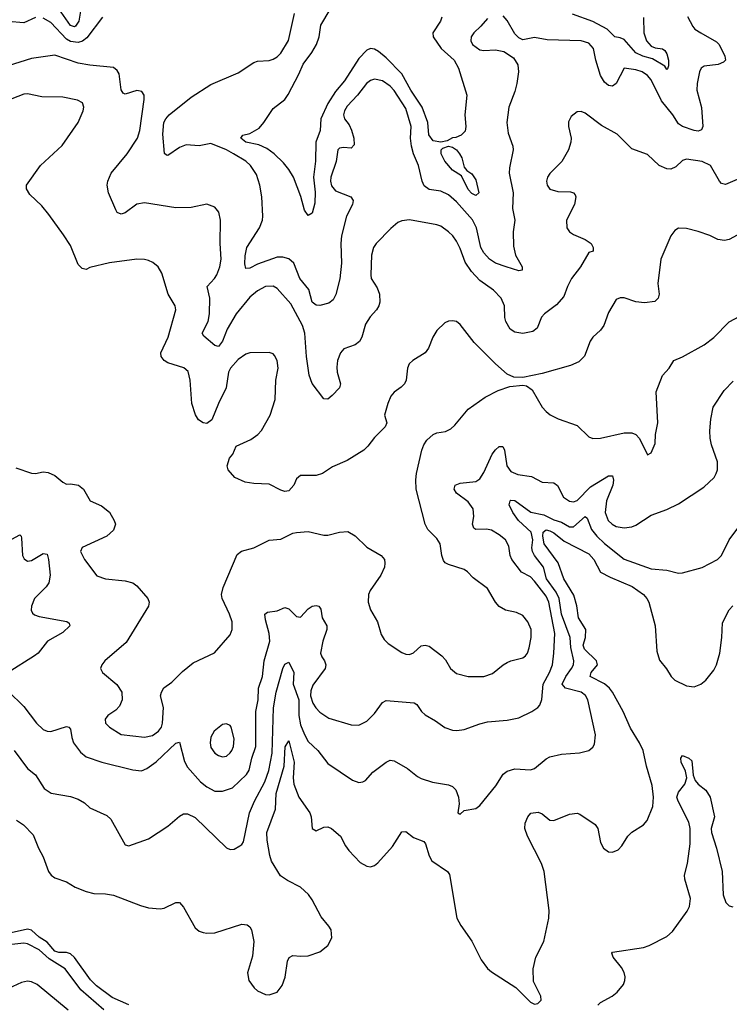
# Model space of a CAD drawing. Header units: inches. Extents: x 1694797 to 1849917, y 907313 to 1017959.
# Tile 777 of 834: x 1825389 to 1829030, y 983548 to 988598. Entities that reach past the tile are written whole.
import ezdxf

# ---------------------------------------------------------------- set-up
doc = ezdxf.new("R2010")
doc.units = ezdxf.units.IN
doc.header["$MEASUREMENT"] = 0
doc.layers.add('B8928', color=7, linetype='Continuous')

msp = doc.modelspace()

# ---------------------------------------------------------------- linework, layer by layer
at = {"layer": 'B8928', "color": 5}
for points, elevation in [([(1825710, 988693.3), (1825693.3, 988590), (1825675.3, 988564.7), (1825670, 988561.6), (1825650, 988568.4), (1825590, 988653.1)], 620), ([(1825470, 988608.2), (1825410, 988582.1), (1825330, 988587.7)], 640), ([(1825814.7, 988610), (1825734.6, 988505.4), (1825711.7, 988488.3), (1825690, 988481.5), (1825650, 988486.2), (1825630, 988497.3), (1825550, 988583.2), (1825510, 988606.4)], 640), ([(1827790, 988604), (1827756.1, 988563.9), (1827719, 988530), (1827705.3, 988510), (1827703.2, 988490), (1827713.1, 988470), (1827750, 988443.5), (1827770, 988440.2), (1827830, 988442.9), (1827873.8, 988433.8), (1827922.4, 988402.4), (1827945.7, 988365.7), (1827949.1, 988330), (1827940.8, 988270), (1827930.3, 988230), (1827898.9, 988150), (1827889.2, 988070), (1827895.6, 988015.6), (1827920.3, 987950), (1827921.7, 987930), (1827901.8, 987838.2), (1827900.5, 987810), (1827921.7, 987710), (1827918, 987630), (1827930.2, 987570), (1827921.6, 987510), (1827923.7, 987436.3), (1827933.7, 987390), (1827966.7, 987330), (1827966.8, 987313.2), (1827950.3, 987309.7), (1827884.5, 987330), (1827830, 987349.8), (1827799.8, 987370), (1827770, 987401.8), (1827755.4, 987430), (1827733.7, 987530), (1827712.1, 987572.1), (1827630, 987664), (1827590, 987699.9), (1827550, 987718.4), (1827490, 987726.3), (1827465.2, 987745.2), (1827454.6, 987770), (1827435.2, 987850), (1827409.9, 987910), (1827400.2, 987950), (1827393.8, 987990), (1827397.7, 988050), (1827370, 988143.1), (1827310, 988234.6), (1827290, 988257.1), (1827250, 988283.5), (1827210, 988292.7), (1827190, 988286.6), (1827168.1, 988270), (1827122.7, 988210), (1827070, 988153.5), (1827055.9, 988130), (1827050.2, 988110), (1827056, 988090), (1827079.1, 988059.1), (1827091.5, 988031.5), (1827103.5, 987990), (1827104.7, 987955.3), (1827090, 987938.7), (1827050, 987942), (1827030, 987938.5), (1827022.4, 987930), (1827013.7, 987870), (1826985.1, 987790), (1826983.3, 987770), (1826990, 987745.2), (1827010, 987720.2), (1827088.5, 987690), (1827100.9, 987670), (1827097.3, 987650), (1827067, 987590), (1827041.2, 987490), (1827037.6, 987450), (1827041.3, 987350), (1827031.9, 987268.1), (1827011.1, 987188.9), (1826998.2, 987161.8), (1826975.9, 987144.1), (1826930, 987132.8), (1826910, 987134.4), (1826889.3, 987149.3), (1826873.7, 987213.7), (1826826.2, 987270), (1826795.1, 987350), (1826770.6, 987370.6), (1826740, 987380), (1826710, 987379.1), (1826610, 987344.3), (1826570, 987323.1), (1826550, 987322), (1826545.2, 987345.2), (1826546.5, 987386.5), (1826554.7, 987430), (1826619.8, 987530), (1826634.8, 987570), (1826636.8, 987590), (1826632.3, 987690), (1826621.1, 987750), (1826604.2, 987804.2), (1826573.5, 987850), (1826550, 987872.8), (1826486.9, 987910), (1826450, 987929.8), (1826370, 987962.4), (1826310, 987950.8), (1826243.4, 987956.6), (1826210, 987942.3), (1826150, 987900.7), (1826142.4, 987902.4), (1826131.8, 987911.8), (1826123.4, 988010), (1826129.1, 988070), (1826138.9, 988090), (1826155.6, 988110), (1826270, 988199.7), (1826370, 988265.7), (1826510, 988325.2), (1826590, 988378.9), (1826610, 988385.2), (1826670, 988389.2), (1826690, 988395.3), (1826710, 988406.5), (1826730, 988425.7), (1826768.8, 988491.2), (1826798.7, 988630)], 640), ([(1827554.6, 988610), (1827549.2, 988590), (1827508.5, 988530), (1827511, 988510), (1827552, 988450), (1827617.7, 988390), (1827640.4, 988350), (1827682.8, 988210), (1827672.8, 988110), (1827678.3, 988050), (1827674.4, 988025.6), (1827655.1, 988004.9), (1827626.3, 987993.7), (1827610, 987992.4), (1827583, 987977), (1827550, 987969.2), (1827510, 987976.4), (1827487.9, 988007.9), (1827483.6, 988070), (1827453.9, 988150), (1827395.8, 988235.8), (1827350, 988320.9), (1827270, 988402.5), (1827230, 988434.3), (1827210, 988446.1), (1827190, 988449.2), (1827170, 988441.2), (1827130, 988398), (1827055.1, 988284.9), (1827009.7, 988230.3), (1826970, 988167.2), (1826934, 988090), (1826930.2, 988030), (1826909.6, 987970), (1826907.7, 987872.3), (1826896, 987790), (1826905.9, 987714.1), (1826903.5, 987656.5), (1826890, 987605.2), (1826870, 987593.2), (1826850, 987621.2), (1826831.6, 987691.6), (1826793.6, 987790), (1826770, 987829.7), (1826743.1, 987863.1), (1826695.6, 987910), (1826657.9, 987937.9), (1826616.4, 987956.4), (1826549.7, 987970), (1826523.5, 987990), (1826534.5, 988005.5), (1826570, 988013.4), (1826617.9, 988042.1), (1826641.8, 988070), (1826690, 988143.1), (1826750, 988189.1), (1826766.7, 988213.3), (1826821.5, 988318.5), (1826843.1, 988370), (1826888.9, 988430), (1826911.7, 988470), (1826925.7, 988510), (1826934, 988570), (1826981.6, 988650)], 620), ([(1828814.8, 988614.8), (1828842.2, 988562.2), (1828852.7, 988550), (1828883.8, 988530), (1828964.4, 988484.4), (1828977.3, 988470), (1829007.6, 988410), (1829010.3, 988390), (1829000, 988380), (1828972.2, 988367.8), (1828900.5, 988359.5), (1828885.7, 988350), (1828876.9, 988330), (1828865, 988270), (1828863.2, 988236.8), (1828888, 988148), (1828894, 988050), (1828887.5, 988032.5), (1828870, 988026), (1828850, 988029.8), (1828789.9, 988049.9), (1828770, 988064), (1828739.8, 988110), (1828681.8, 988181.8), (1828629, 988290), (1828610, 988312.1), (1828582.6, 988330), (1828550, 988341), (1828490, 988349.7), (1828450, 988270.9), (1828430, 988257), (1828410, 988259.9), (1828390, 988277.8), (1828370, 988312.1), (1828345.5, 988390), (1828334.1, 988450), (1828310, 988476.8), (1828270, 988489.8), (1828095.2, 988495.2), (1828030, 988506.6), (1827970, 988495.1), (1827950, 988504.5), (1827930, 988525.6), (1827890, 988594.3), (1827870, 988617.2)], 640), ([(1828589.3, 988609.3), (1828591.2, 988530), (1828605.6, 988490), (1828630, 988462.3), (1828650, 988453.1), (1828687.9, 988447.9), (1828699.4, 988439.4), (1828710, 988422.4), (1828717.8, 988390), (1828718.6, 988361.4), (1828713.7, 988346.3), (1828710, 988342.9), (1828698.6, 988358.6), (1828636.5, 988396.5), (1828586.8, 988410), (1828550, 988427.9), (1828490, 988496.1), (1828470, 988505.4), (1828442.9, 988510), (1828403.8, 988550), (1828330, 988587.8), (1828226.2, 988626.2)], 620), ([(1829106.9, 987793.1), (1829010, 987753.3), (1828990, 987757), (1828979.6, 987770), (1828933.6, 987850), (1828890, 987869.8), (1828810, 987882.7), (1828790, 987875.4), (1828756.1, 987843.9), (1828730, 987832), (1828710, 987833.6), (1828670, 987849.8), (1828610, 987906.3), (1828530, 987934.7), (1828454, 988010), (1828374.8, 988054.8), (1828290, 988118.4), (1828270, 988126.6), (1828250, 988126), (1828218, 988102), (1828205.8, 988074.2), (1828205.5, 988050), (1828218, 987990), (1828217.4, 987970), (1828205.7, 987930), (1828170.3, 987870), (1828110, 987809.6), (1828097.8, 987790), (1828092.6, 987770), (1828095.6, 987750), (1828110, 987728.9), (1828150, 987716.1), (1828215.8, 987715.8), (1828230.8, 987710), (1828239, 987699), (1828243, 987690), (1828235.3, 987650), (1828194.4, 987570), (1828196.5, 987530), (1828210, 987510.4), (1828230, 987495.8), (1828291.3, 987470), (1828322, 987450), (1828332, 987430), (1828331.3, 987410), (1828310, 987404), (1828266.7, 987330), (1828221.2, 987270), (1828199.2, 987230), (1828181.1, 987178.9), (1828143.8, 987136.2), (1828082.3, 987090), (1828067.4, 987072.6), (1828045, 987015.1), (1828021.8, 986998.2), (1827970, 986989), (1827930, 986995.3), (1827906.2, 987010), (1827883.5, 987050), (1827878.5, 987070), (1827876.8, 987130), (1827859.8, 987170), (1827820.3, 987210), (1827750, 987260.7), (1827706.9, 987306.9), (1827675.1, 987355.1), (1827650, 987423.6), (1827630, 987462), (1827611.2, 987490), (1827589.6, 987510), (1827550, 987539.1), (1827530, 987545.1), (1827390, 987571), (1827350, 987566.3), (1827330, 987558), (1827293, 987527), (1827218, 987450), (1827204, 987430), (1827194, 987390), (1827190.3, 987290), (1827193.4, 987270), (1827222.7, 987222.7), (1827235.3, 987190), (1827237, 987150), (1827232.2, 987130), (1827220.4, 987110), (1827186.8, 987073.2), (1827163.8, 987036.2), (1827144.6, 986970), (1827133.2, 986946.8), (1827110.2, 986929.8), (1827052.7, 986910), (1827036.2, 986890), (1827019.7, 986850), (1827016.7, 986816.7), (1827018.6, 986790), (1827034.9, 986730), (1827030.4, 986710), (1826993.4, 986670), (1826970, 986652.3), (1826950, 986652.7), (1826890, 986731.3), (1826874, 986774), (1826860.8, 986870), (1826851.9, 986990), (1826840.4, 987030), (1826779.8, 987139.8), (1826710, 987219.2), (1826690, 987231.9), (1826650, 987229.8), (1826610, 987208), (1826570, 987175.2), (1826499.5, 987090), (1826453.8, 987010), (1826430, 986949.7), (1826410, 986922.6), (1826390, 986926.6), (1826334.6, 986974.5), (1826326.2, 986990), (1826355.7, 987050), (1826363.4, 987090), (1826365, 987170), (1826350.8, 987230), (1826388.9, 987270), (1826400.6, 987290), (1826415.9, 987330), (1826423.5, 987370), (1826418, 987450), (1826419.7, 987570), (1826410.9, 987610.9), (1826390, 987637), (1826350, 987651.5), (1826270, 987635.1), (1826190, 987633.3), (1826030, 987658.8), (1825990, 987651.6), (1825930, 987607.2), (1825910, 987599.7), (1825890, 987609.6), (1825882.1, 987622.1), (1825845.8, 987710), (1825838.6, 987750), (1825841.8, 987770), (1825858.5, 987810), (1825941.4, 987910), (1825994.4, 987990), (1826006.2, 988030), (1826028.3, 988188.3), (1826027.6, 988210), (1826016, 988230), (1825990, 988234.7), (1825930, 988215.1), (1825920.5, 988220.5), (1825910, 988238), (1825899.8, 988319.8), (1825890, 988337.6), (1825870, 988352.6), (1825750, 988363.8), (1825690, 988374.6), (1825570, 988416.5), (1825450, 988399.3), (1825330, 988361.8)], 660), ([(1829090, 987502.4), (1829030, 987471), (1829005.6, 987465.6), (1828970.8, 987470.8), (1828930, 987491.5), (1828870, 987512.3), (1828810, 987527), (1828770, 987529.3), (1828750, 987517.2), (1828730.4, 987489.6), (1828679.5, 987370), (1828664.2, 987244.2), (1828670.4, 987190), (1828665.5, 987170), (1828647.2, 987152.8), (1828594.5, 987145.5), (1828550.8, 987150.8), (1828490, 987171.2), (1828470, 987171.5), (1828450, 987163.7), (1828410, 987096), (1828386.3, 987030), (1828370, 987006.3), (1828330.4, 986970), (1828315.5, 986950), (1828287.6, 986872.4), (1828257.6, 986842.4), (1828216.1, 986823.9), (1828070, 986783), (1827970, 986763.7), (1827924.1, 986764.1), (1827890, 986779.3), (1827830, 986833.3), (1827721.7, 986941.7), (1827650, 987034.5), (1827630, 987049.5), (1827610, 987054), (1827590, 987052), (1827570, 987043.7), (1827530, 987003.7), (1827508.8, 986970), (1827486.3, 986913.7), (1827470.5, 986890), (1827407.3, 986850), (1827387.8, 986832.2), (1827378.7, 986810), (1827371.7, 986750), (1827363.7, 986730), (1827347.2, 986712.8), (1827310, 986687.3), (1827293.7, 986666.3), (1827277.4, 986630), (1827261.1, 986570), (1827273, 986530), (1827264.4, 986510), (1827210, 986455.6), (1827176.4, 986410), (1827154.9, 986390), (1827070, 986336.9), (1826994.8, 986305.2), (1826942.8, 986270), (1826910, 986261.1), (1826830, 986259.5), (1826810, 986244), (1826795.5, 986210), (1826770, 986182.4), (1826750, 986178.9), (1826730, 986184.4), (1826670, 986216.4), (1826590, 986219.8), (1826546.3, 986226.3), (1826492.7, 986250), (1826459.3, 986290), (1826453.2, 986310), (1826466.6, 986350), (1826482.7, 986370), (1826500.9, 986410), (1826575.2, 986444.8), (1826611.1, 986470), (1826630, 986490.4), (1826674, 986570), (1826699.7, 986650), (1826704.2, 986750), (1826715.1, 986810), (1826709.7, 986849.7), (1826696, 986876), (1826690, 986883.7), (1826670, 986891.8), (1826570, 986889.6), (1826550, 986883), (1826510, 986854.8), (1826470.2, 986810), (1826461.1, 986790), (1826449.2, 986710), (1826409.2, 986630), (1826375, 986545), (1826350, 986527.8), (1826330, 986531.2), (1826306.4, 986546.4), (1826290.7, 986570.7), (1826271.9, 986630), (1826264.2, 986750), (1826253.2, 986793.2), (1826232.1, 986812.1), (1826150, 986837.8), (1826131.2, 986850), (1826114.7, 986870), (1826113.1, 986890), (1826150.6, 986970), (1826191.3, 987110), (1826187.6, 987130), (1826150.7, 987190.7), (1826118.5, 987298.5), (1826100.7, 987330), (1826073.3, 987353.3), (1826050, 987362.4), (1826030, 987368), (1825990, 987369.7), (1825850, 987351.3), (1825750, 987326.3), (1825730, 987316.9), (1825710, 987322), (1825690, 987342.7), (1825650, 987439), (1825614.2, 987494.1), (1825539.1, 987599.1), (1825502.5, 987642.5), (1825441.5, 987701.5), (1825424, 987730), (1825424, 987750), (1825495.6, 987850), (1825606.9, 987953.1), (1825688.9, 988070), (1825714.4, 988130), (1825718, 988150), (1825711.8, 988171.8), (1825685.8, 988185.8), (1825610, 988199.8), (1825502.8, 988202.8), (1825430, 988217.3), (1825410, 988216.5), (1825350, 988192.2)], 680), ([(1825370, 986299.6), (1825450, 986271.7), (1825470, 986270.3), (1825510, 986278.4), (1825535.6, 986275.6), (1825570, 986260.7), (1825610, 986226), (1825630, 986216), (1825650, 986217.3), (1825691, 986210), (1825716.3, 986190), (1825750.4, 986130.4), (1825810, 986104.4), (1825850, 986073), (1825874.4, 986030), (1825880.4, 986010), (1825870, 985979.3), (1825836.3, 985950), (1825710, 985891.8), (1825702, 985870), (1825704.1, 985864.1), (1825722, 985830), (1825785.8, 985745.9), (1825830, 985730.3), (1825930, 985720.8), (1825970, 985710.3), (1825990, 985694.4), (1826047, 985630), (1826054.6, 985610), (1826050.3, 985590), (1825935.6, 985404.4), (1825825.5, 985310), (1825810.6, 985290), (1825804.9, 985270), (1825814, 985250), (1825887.9, 985187.9), (1825914, 985150), (1825915.3, 985110), (1825901.8, 985078.2), (1825882.7, 985057.3), (1825841.6, 985030), (1825828.5, 985010), (1825830.4, 984990), (1825850.4, 984970), (1825910, 984931.5), (1826030, 984918.2), (1826070, 984927), (1826102, 984950), (1826116.5, 984970), (1826122.9, 984990), (1826126.6, 985070), (1826112.6, 985130), (1826116.3, 985150), (1826128.7, 985171.3), (1826170, 985200.5), (1826225.5, 985254.5), (1826280.3, 985299.7), (1826389.7, 985350.3), (1826470, 985444), (1826480.4, 985470), (1826479.1, 985510), (1826465.7, 985550), (1826429.1, 985629.1), (1826424.1, 985650), (1826433.7, 985686.3), (1826505.3, 985854.7), (1826527.7, 985872.3), (1826591.1, 985888.9), (1826670, 985928.4), (1826730, 985933), (1826790, 985963.8), (1826810, 985968.4), (1826870, 985972.4), (1826950, 985954.9), (1826970, 985954.9), (1827030, 985968.9), (1827072.5, 985972.5), (1827110, 985950.4), (1827170, 985892.4), (1827243.8, 985850), (1827260.3, 985830), (1827263.6, 985810), (1827260.8, 985790), (1827242.8, 985750), (1827187.8, 985670), (1827179.6, 985650), (1827176.5, 985610), (1827190, 985570.6), (1827226, 985510), (1827244.4, 985444.4), (1827259, 985419), (1827279.5, 985399.5), (1827350, 985353.4), (1827370, 985344.9), (1827390, 985342), (1827410, 985350.6), (1827450, 985387), (1827470, 985390.3), (1827490, 985384.6), (1827555.9, 985335.9), (1827574.8, 985314.8), (1827600.3, 985270), (1827630, 985245.2), (1827690, 985230.3), (1827770.8, 985229.2), (1827815.3, 985244.7), (1827869.6, 985290), (1827890, 985300.9), (1827910, 985310.2), (1827970, 985325.5), (1827984.4, 985335.6), (1827995, 985350), (1828002.9, 985377.1), (1828013.2, 985430), (1828012.9, 985470), (1827996, 985510), (1827970, 985543), (1827938.3, 985558.3), (1827882, 985570), (1827848.7, 985588.7), (1827829.8, 985610), (1827790, 985680.5), (1827716.2, 985736.2), (1827686.9, 985766.9), (1827670, 985777.7), (1827590, 985803.1), (1827572.5, 985812.5), (1827563.6, 985823.6), (1827555, 985850), (1827547.4, 985910), (1827530, 985938), (1827484, 985984), (1827469.7, 986010), (1827424.1, 986190), (1827421.4, 986238.6), (1827424.7, 986270), (1827452.7, 986390), (1827462.6, 986417.4), (1827478, 986442), (1827510, 986470.3), (1827530, 986478.9), (1827573.9, 986486.1), (1827601.1, 986498.9), (1827622.2, 986517.8), (1827690, 986600.4), (1827777.8, 986662.2), (1827844.6, 986695.4), (1827903.9, 986716.1), (1827970, 986723.8), (1827990, 986720.5), (1828019, 986699), (1828070, 986610.7), (1828090, 986588.2), (1828111.7, 986571.7), (1828151.7, 986551.7), (1828250, 986516.4), (1828310, 986458), (1828330.4, 986450.4), (1828370, 986451.8), (1828490, 986479.7), (1828530, 986479), (1828550.4, 986470), (1828568.7, 986450), (1828610, 986366), (1828630, 986376.3), (1828650, 986424.7), (1828651.9, 986470), (1828663.1, 986530), (1828654.8, 986690), (1828687, 986773), (1828720.7, 986810), (1828745.1, 986850), (1828790, 986868.9), (1828900.5, 986930), (1828950, 986967.7), (1829030, 987048.1), (1829134.8, 987105.2)], 680), ([(1825330, 985154), (1825410, 985076.5), (1825475.6, 984990), (1825510, 984957.5), (1825530, 984948.4), (1825550, 984946.8), (1825630, 984973.8), (1825642, 984970), (1825650, 984958.8), (1825656.5, 984916.5), (1825666, 984890), (1825701.1, 984841.1), (1825730, 984817.7), (1825810.2, 984790.2), (1825970, 984750.2), (1826014.1, 984745.9), (1826042.4, 984757.6), (1826090, 984792.1), (1826190, 984887.7), (1826210, 984892), (1826234.4, 984794.4), (1826250, 984765.2), (1826316.9, 984690), (1826350, 984663.5), (1826390, 984642.2), (1826430, 984641.3), (1826480.6, 984659.4), (1826553.7, 984726.3), (1826566.7, 984750), (1826580.4, 984810), (1826600.7, 984870), (1826601.1, 985050), (1826613.1, 985110), (1826614.5, 985170), (1826635.2, 985230), (1826642.9, 985310), (1826672.6, 985410), (1826669.9, 985450), (1826650, 985519.3), (1826647.6, 985550), (1826660.9, 985559.1), (1826710, 985566.9), (1826750, 985583.6), (1826770, 985576), (1826810, 985538), (1826830, 985534), (1826870, 985576.4), (1826890, 985590.3), (1826910, 985593.4), (1826924.7, 985590), (1826934.9, 985574.9), (1826940.8, 985530), (1826965.8, 985490), (1826965.6, 985470), (1826944.8, 985410), (1826932.8, 985350), (1826938.9, 985330), (1826954, 985310), (1826959.7, 985290), (1826956.9, 985270), (1826894.1, 985185.9), (1826883.6, 985156.4), (1826881.9, 985130), (1826892.7, 985092.7), (1826908.5, 985068.5), (1826930, 985047), (1826976.3, 985016.3), (1827090, 984981.6), (1827130, 984980.8), (1827170, 985000.9), (1827210, 985039), (1827250, 985096.5), (1827270, 985106.5), (1827413.9, 985093.9), (1827426.5, 985086.5), (1827450.2, 985050.2), (1827470, 985032.4), (1827522.9, 985002.9), (1827570, 984968.2), (1827610, 984954.4), (1827632.5, 984952.5), (1827670, 984957.6), (1827750, 984987.6), (1827790, 984997.3), (1827890, 985005.3), (1827950, 985017.6), (1828017, 985050), (1828047.3, 985070), (1828057.6, 985082.4), (1828068.6, 985111.4), (1828075.3, 985190), (1828107.9, 985250), (1828122.6, 985290), (1828130.4, 985349.6), (1828134.8, 985450), (1828104.3, 985610), (1828090, 985641.8), (1828030, 985717.9), (1828010, 985740.6), (1827964.2, 985764.2), (1827914.8, 985830), (1827905.7, 985850), (1827898.5, 985898.5), (1827881.1, 985930), (1827850, 985956.8), (1827810, 985980.4), (1827785, 985985), (1827730, 985984.2), (1827719.6, 985990), (1827713.1, 986010), (1827720.2, 986050), (1827716.5, 986090), (1827690, 986125.8), (1827629.7, 986170), (1827618.9, 986190), (1827624.2, 986210), (1827650, 986220.8), (1827730, 986229.3), (1827750, 986242.4), (1827770, 986274.9), (1827813.8, 986370), (1827830, 986392), (1827850, 986408.5), (1827868.3, 986408.3), (1827876.9, 986390), (1827888.3, 986310), (1827910, 986281), (1827945.7, 986265.7), (1828015.3, 986255.3), (1828070, 986226.7), (1828130, 986222.6), (1828149.1, 986209.1), (1828179.5, 986150), (1828210, 986128), (1828230, 986125.2), (1828250, 986131.3), (1828317.6, 986202.4), (1828410, 986258.6), (1828430, 986258.9), (1828435.6, 986235.6), (1828432.9, 986210), (1828399.6, 986130), (1828393.8, 986070), (1828408.4, 986030), (1828429.1, 986010), (1828450, 985999), (1828490, 985992.7), (1828530, 985996.9), (1828550, 986005.2), (1828630, 986056.5), (1828710, 986085.3), (1828770, 986115.8), (1828899.2, 986200.8), (1828952.3, 986250), (1828962.7, 986270), (1828969.3, 986290), (1828969.2, 986330), (1828938, 986418), (1828931.8, 986451.8), (1828929.5, 986490), (1828935.1, 986550), (1828947.6, 986610), (1829003.6, 986696.4), (1829050, 986744.6)], 660), ([(1825362, 984850), (1825430, 984758), (1825470, 984726), (1825515.9, 984655.9), (1825551.4, 984631.4), (1825650, 984614.6), (1825690, 984601.1), (1825722, 984582), (1825750, 984556.4), (1825837.3, 984517.3), (1825857.6, 984497.6), (1825930, 984366.8), (1825950, 984362), (1826050, 984397.1), (1826150, 984461.6), (1826210, 984514), (1826230, 984524.9), (1826250, 984524.9), (1826290, 984505.7), (1826450, 984350.6), (1826470, 984342), (1826490, 984344.9), (1826519.3, 984360.7), (1826530, 984367.7), (1826537.6, 984382.4), (1826568.8, 984530), (1826594.9, 984590), (1826647.6, 984690), (1826667.9, 984747.9), (1826684.1, 984835.9), (1826691.8, 985068.2), (1826705.3, 985150), (1826738.8, 985270), (1826750, 985293.6), (1826770, 985302.6), (1826796.8, 985250), (1826792.1, 985190), (1826820.9, 985110), (1826821, 985030), (1826830, 984982), (1826850, 984931.8), (1826870, 984896.5), (1826919.6, 984850), (1826970, 984783.1), (1827097.2, 984697.2), (1827130, 984685.7), (1827150, 984688.7), (1827163, 984697), (1827201.3, 984738.7), (1827270, 984790.3), (1827290, 984800.4), (1827310, 984796.4), (1827378.3, 984758.3), (1827430, 984716.5), (1827450, 984705.7), (1827507.3, 984687.3), (1827590, 984674.6), (1827610, 984666), (1827627.6, 984647.6), (1827641.1, 984610), (1827643.4, 984576.6), (1827638, 984530), (1827645.2, 984525.2), (1827650, 984524), (1827670, 984542), (1827730, 984552.7), (1827750, 984567.7), (1827831.6, 984668.4), (1827870, 984728.8), (1827890, 984744.9), (1827930, 984755.6), (1828010, 984750.3), (1828030, 984758), (1828090, 984807.2), (1828110, 984818), (1828170, 984831.8), (1828262, 984838), (1828310, 984850.6), (1828330, 984867.3), (1828338, 984882), (1828344, 984930), (1828305, 985110), (1828292.7, 985132.7), (1828270.9, 985150), (1828190, 985169), (1828173.3, 985190), (1828191.6, 985230), (1828220.4, 985270), (1828229.9, 985290), (1828231.9, 985310), (1828217.9, 985377.9), (1828213.1, 985430), (1828170, 985548.8), (1828157.5, 985630), (1828141.7, 985661.7), (1828092.7, 985730), (1828077.1, 985790), (1828030.4, 985850), (1828019.9, 985870), (1828017.1, 985890), (1828022.3, 985930), (1828013.3, 985970), (1827949.1, 986030), (1827919.8, 986070), (1827901.5, 986110), (1827906, 986130), (1827910, 986133.4), (1827930, 986131.6), (1828012.6, 986072.6), (1828078.2, 986058.2), (1828130, 986033.3), (1828170, 986020.6), (1828210, 985996.8), (1828230, 985997.1), (1828290, 986049.3), (1828301.1, 986041.1), (1828323.9, 985983.9), (1828350, 985948.9), (1828390, 985910.8), (1828490, 985830.9), (1828630, 985781.1), (1828710, 985774.3), (1828770, 985759.5), (1828790, 985760.3), (1828890, 985788.7), (1828969.8, 985830.2), (1828990, 985850.5), (1829030, 985930.4), (1829073.3, 985990)], 640), ([(1825372.8, 984492.8), (1825409.2, 984469.2), (1825458.3, 984418.3), (1825485.3, 984350), (1825510, 984305.5), (1825537.8, 984230), (1825551.4, 984210), (1825570, 984197.8), (1825630, 984175.8), (1825674.9, 984150), (1825730, 984127.2), (1825770, 984116.5), (1825830, 984114.9), (1825870, 984107.7), (1826010, 984054.4), (1826050, 984043.8), (1826110, 984038), (1826130, 984041.6), (1826190, 984070.4), (1826210, 984070.4), (1826230, 984046.4), (1826290, 983940.4), (1826310, 983923.7), (1826330, 983916.5), (1826350, 983913.1), (1826390, 983915.6), (1826530, 983958.9), (1826555.9, 983955.9), (1826570, 983946), (1826578.5, 983930), (1826591.1, 983870), (1826584.5, 983795.5), (1826559, 983710), (1826564.9, 983670), (1826592.2, 983632.2), (1826610, 983617), (1826650, 983598.9), (1826670, 983596.5), (1826709.7, 983610.2), (1826735.5, 983644.5), (1826751.6, 983688.4), (1826763.5, 983770), (1826771.9, 983788.1), (1826790, 983798.9), (1826830, 983794.9), (1826870, 983797.7), (1826930, 983818), (1826970, 983850.4), (1826990.5, 983890), (1826987, 983930), (1826975.9, 983950), (1826936.6, 983996.6), (1826890, 984084.9), (1826871.3, 984111.3), (1826830, 984149.9), (1826763.4, 984183.4), (1826727.9, 984207.9), (1826681.7, 984281.7), (1826672.1, 984312.1), (1826659, 984390), (1826657.5, 984430), (1826702.1, 984550), (1826705.3, 984630), (1826746, 984770), (1826751.1, 984868.9), (1826770, 984898.8), (1826798.3, 984790), (1826793.2, 984710), (1826796.8, 984676.8), (1826822.3, 984610), (1826878, 984530), (1826884.7, 984510), (1826890.7, 984450.7), (1826910, 984438.8), (1826950, 984457.3), (1826970, 984458), (1826990, 984450.4), (1827035.3, 984410), (1827060.4, 984360.4), (1827077.7, 984337.7), (1827136, 984276), (1827170, 984256.1), (1827190, 984254.3), (1827210, 984259.5), (1827226.5, 984273.5), (1827301.5, 984358.5), (1827350, 984432.7), (1827370, 984435.3), (1827410, 984404.4), (1827463.2, 984383.2), (1827472.1, 984372.1), (1827489.5, 984309.5), (1827504.2, 984284.2), (1827583.8, 984230), (1827594.2, 984214.2), (1827632.8, 983990), (1827652.5, 983952.5), (1827710, 983871.8), (1827756.6, 983776.6), (1827790, 983732.7), (1827810, 983714.4), (1827935.5, 983635.5), (1828010, 983560.3), (1828030, 983549), (1828047.9, 983552.1), (1828064.2, 983570), (1828062.6, 983590), (1828024.9, 983664.9), (1828023.8, 983730), (1828038, 983790), (1828078.4, 983870), (1828103.8, 983990), (1828106, 984030), (1828080.7, 984230), (1828065.8, 984270), (1827995, 984410), (1827981.5, 984450), (1827982.7, 984477.3), (1827996.2, 984510), (1828011.5, 984528.5), (1828050, 984534), (1828070, 984526), (1828110, 984493.4), (1828130, 984491.5), (1828210, 984523.5), (1828249, 984529), (1828263.9, 984523.9), (1828342.6, 984470), (1828355.6, 984450), (1828370, 984378), (1828384.9, 984350), (1828410, 984330.4), (1828431.5, 984328.5), (1828459.3, 984340.7), (1828478.8, 984361.2), (1828510, 984410.6), (1828530, 984430.5), (1828590, 984468.5), (1828608.9, 984491.1), (1828637.2, 984562.8), (1828641.1, 984610), (1828634.7, 984670), (1828604.7, 984770), (1828587.4, 984850), (1828570, 984888.6), (1828523.8, 984963.8), (1828485.9, 985050), (1828431.6, 985150), (1828415.5, 985170), (1828390, 985191.5), (1828316.2, 985230), (1828322.1, 985250), (1828354.4, 985290), (1828348.1, 985310), (1828286.4, 985370), (1828280.1, 985390), (1828292.8, 985430), (1828293.6, 985470), (1828256.7, 985530), (1828248.5, 985591.5), (1828232.8, 985647.2), (1828181, 985730), (1828151.9, 985811.9), (1828080.8, 985910), (1828073, 985950), (1828074.4, 985970), (1828090, 985981.8), (1828110, 985976.3), (1828130, 985965.8), (1828182.9, 985922.9), (1828310, 985858.8), (1828335.6, 985830), (1828370, 985764), (1828418.3, 985738.3), (1828531, 985691), (1828590, 985649.2), (1828607.3, 985630), (1828616.8, 985610), (1828650.3, 985490), (1828658.6, 985358.6), (1828672.8, 985312.8), (1828708.4, 985268.4), (1828731.7, 985230), (1828750.9, 985210.9), (1828810, 985181.8), (1828850, 985176.1), (1828883.6, 985190), (1828910, 985211.5), (1828950, 985261.7), (1828964.2, 985290), (1828982, 985350), (1828991.7, 985430), (1828995, 985505), (1829029.4, 985570.6), (1829048.2, 985591.8)], 620), ([(1825350, 985934.2), (1825390, 985956.4), (1825396.4, 985950), (1825398.5, 985938.5), (1825403.5, 985850), (1825412.2, 985832.2), (1825430, 985821.5), (1825450, 985823.6), (1825510, 985859.6), (1825530, 985857.1), (1825537.7, 985830), (1825545.2, 985750), (1825539.2, 985710), (1825525.3, 985690), (1825464.9, 985630), (1825450.3, 985590), (1825448.9, 985570), (1825455.1, 985555.1), (1825465.6, 985545.6), (1825490, 985537.8), (1825631.9, 985511.9), (1825642.8, 985502.8), (1825646.7, 985490), (1825610, 985454.5), (1825533, 985410), (1825484.4, 985350), (1825465.2, 985334.8), (1825330, 985249.7)], 660), ([(1828356.4, 983543.6), (1828370, 983557.2), (1828429.8, 983590), (1828454.5, 983610), (1828486.6, 983650), (1828494.3, 983670), (1828496.2, 983690), (1828491, 983711), (1828477.5, 983737.5), (1828435, 983790), (1828427.6, 983810), (1828430, 983815.5), (1828590, 983839.5), (1828619.7, 983850), (1828710, 983896.4), (1828738, 983922), (1828813.8, 984026.2), (1828826.3, 984050), (1828831.2, 984091.2), (1828801.6, 984190), (1828799.9, 984210), (1828815.9, 984270), (1828829.4, 984370.6), (1828829, 984450), (1828822.2, 984482.2), (1828766.9, 984590), (1828761, 984610), (1828770, 984636.9), (1828802.7, 984677.3), (1828813, 984710), (1828804.8, 984744.8), (1828783.6, 984790), (1828781, 984810), (1828790, 984824.4), (1828822, 984810), (1828837.3, 984797.3), (1828844.2, 984724.2), (1828855.6, 984695.6), (1828870, 984678), (1828910, 984646.9), (1828931.4, 984610), (1828954.9, 984510), (1828937.4, 984450), (1828938.5, 984430), (1828965.1, 984350), (1828993.2, 984230), (1828998.7, 984110), (1829012.9, 984070), (1829030, 984052.9), (1829047.8, 984047.8)], 580), ([(1825950, 983545.5), (1825863.3, 983583.3), (1825784, 983644), (1825753.4, 983673.4), (1825670, 983788.7), (1825650, 983807.7), (1825630, 983813.6), (1825590, 983814.3), (1825570, 983821.1), (1825530, 983867.8), (1825490, 983892.6), (1825450, 983929.1), (1825430, 983934.5), (1825345.8, 983914.2)], 620), ([(1825820.8, 983520.8), (1825703.5, 983623.5), (1825622.4, 983730), (1825541, 983781), (1825490, 983828.1), (1825430, 983858.4), (1825410, 983862.1), (1825350, 983854.9)], 640), ([(1825637.6, 983517.6), (1825479.6, 983650), (1825450, 983664), (1825430, 983666.6), (1825399.3, 983660.7), (1825310, 983619.7), (1825290, 983596.9), (1825270, 983556.1), (1825250, 983543.4), (1825190, 983560.7), (1825130, 983562), (1825091.6, 983571.6), (1824990, 983645.1), (1824970, 983655.1), (1824930, 983662.3), (1824830, 983658.3), (1824802, 983650), (1824770, 983626.3), (1824690, 983522.9)], 660)]:
    msp.add_lwpolyline(points, dxfattribs=dict(at, elevation=elevation))
for points, elevation in [([(1827730, 987697), (1827710, 987706.6), (1827690, 987727.8), (1827656.9, 987796.9), (1827610, 987826), (1827570, 987872.7), (1827551.5, 987910), (1827552, 987930), (1827560.4, 987939.6), (1827590, 987948.7), (1827610, 987944.4), (1827631, 987930), (1827646, 987910), (1827658, 987890), (1827670, 987842), (1827684, 987824), (1827710, 987806.8), (1827730, 987776), (1827744.9, 987710)], 620), ([(1826450, 984987.3), (1826430, 984982.9), (1826386.7, 984950), (1826370, 984919), (1826366.9, 984890), (1826370, 984864.9), (1826390, 984836.5), (1826410, 984823.6), (1826430, 984818), (1826450, 984821.3), (1826470, 984837.4), (1826477.3, 984850), (1826486.3, 984870), (1826490.5, 984910), (1826474.3, 984970), (1826470, 984978)], 680)]:
    msp.add_lwpolyline(points, close=True, dxfattribs=dict(at, elevation=elevation))

doc.saveas('drawing.dxf')
